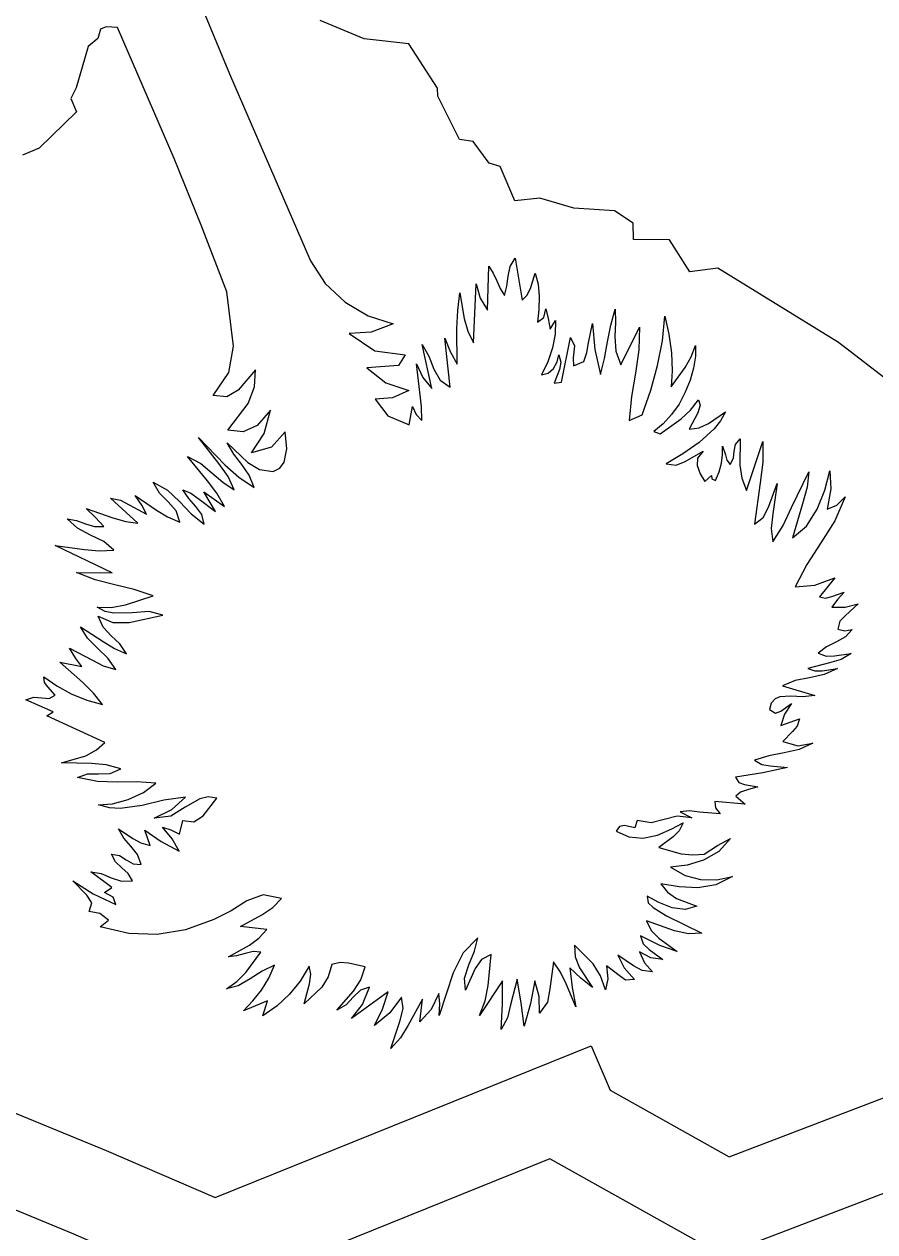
# Model space of a CAD drawing. Extents: x 1581789 to 1622364, y 1043167 to 1103486.
# Drawn here: x 1611262.065 to 1611264.046, y 1092697.257 to 1092700.068 of the extents above; entities that cross this region are included whole.
import ezdxf

# ---------------------------------------------------------------- set-up
doc = ezdxf.new("R2010")
doc.units = 0
doc.layers.add('RD_PD_PatLn2', color=7, linetype='Continuous')

msp = doc.modelspace()

# ---------------------------------------------------------------- linework, layer by layer
at = {"layer": 'RD_PD_PatLn2'}
for p, q in [((1611262.8564, 1092700.0346), (1611262.7542, 1092700.0766)), ((1611262.2429, 1092700.0569), (1611262.2365, 1092700.0353)), ((1611262.2561, 1092700.0625), (1611262.2429, 1092700.0569)), ((1611262.2826, 1092700.0607), (1611262.2561, 1092700.0625)), ((1611262.2365, 1092700.0353), (1611262.2138, 1092700.0163)), ((1611262.9603, 1092700.0229), (1611262.8564, 1092700.0346)), ((1611263.0277, 1092699.9194), (1611262.9603, 1092700.0229)), ((1611262.2138, 1092700.0163), (1611262.1857, 1092699.9204)), ((1611262.1857, 1092699.9204), (1611262.1739, 1092699.8954)), ((1611263.0283, 1092699.9011), (1611263.0277, 1092699.9194)), ((1611262.1739, 1092699.8954), (1611262.187, 1092699.8644)), ((1611263.0784, 1092699.8), (1611263.0283, 1092699.9011)), ((1611262.187, 1092699.8644), (1611262.1001, 1092699.7801)), ((1611263.1107, 1092699.7956), (1611263.0784, 1092699.8)), ((1611263.148, 1092699.7445), (1611263.1107, 1092699.7956)), ((1611262.1001, 1092699.7801), (1611262.0608, 1092699.7634)), ((1611263.1735, 1092699.7372), (1611263.148, 1092699.7445)), ((1611263.2074, 1092699.6574), (1611263.1735, 1092699.7372)), ((1611263.266, 1092699.6635), (1611263.2074, 1092699.6574)), ((1611263.3447, 1092699.6404), (1611263.266, 1092699.6635)), ((1611263.4397, 1092699.634), (1611263.3447, 1092699.6404)), ((1611263.4829, 1092699.6049), (1611263.4397, 1092699.634)), ((1611263.4835, 1092699.5675), (1611263.4829, 1092699.6049)), ((1611263.5678, 1092699.566), (1611263.4835, 1092699.5675)), ((1611263.615, 1092699.4916), (1611263.5678, 1092699.566)), ((1611263.2085, 1092699.5235), (1611263.2242, 1092699.4259)), ((1611263.68, 1092699.5007), (1611263.615, 1092699.4916)), ((1611263.9607, 1092699.3273), (1611263.68, 1092699.5007)), ((1611263.1108, 1092699.3263), (1611263.1176, 1092699.4639)), ((1611263.2895, 1092699.3584), (1611263.3018, 1092699.3788)), ((1611263.4546, 1092699.2757), (1611263.4974, 1092699.3634)), ((1611263.0565, 1092699.2232), (1611263.0441, 1092699.3375)), ((1611263.3162, 1092699.235), (1611263.3368, 1092699.339)), ((1611264.0857, 1092699.2308), (1611263.9607, 1092699.3273)), ((1611262.9617, 1092699.1359), (1611262.9693, 1092699.1786)), ((1611263.4735, 1092699.1461), (1611263.5041, 1092699.1591)), ((1611263.531, 1092699.1205), (1611263.5457, 1092699.1148)), ((1611262.6769, 1092699.0801), (1611262.6723, 1092699.1191)), ((1611263.7471, 1092698.9827), (1611263.7848, 1092699.0968)), ((1611263.6502, 1092699.0035), (1611263.6656, 1092699.0176)), ((1611262.5105, 1092698.9338), (1611262.4833, 1092698.9799)), ((1611262.3299, 1092698.9071), (1611262.266, 1092698.9647)), ((1611262.2702, 1092698.7909), (1611262.1368, 1092698.8552)), ((1611263.9528, 1092698.7796), (1611263.9168, 1092698.7357)), ((1611262.148, 1092698.5833), (1611262.1992, 1092698.5735)), ((1611263.831, 1092698.5283), (1611263.9059, 1092698.5055)), ((1611262.1322, 1092698.4679), (1611262.069, 1092698.4954)), ((1611262.118, 1092698.4586), (1611262.1322, 1092698.4679)), ((1611262.253, 1092698.3964), (1611262.118, 1092698.4586)), ((1611263.8266, 1092698.4356), (1611263.87, 1092698.4511)), ((1611263.722, 1092698.2717), (1611263.7439, 1092698.2524)), ((1611262.4269, 1092698.1831), (1611262.4347, 1092698.215)), ((1611263.4922, 1092698.215), (1611263.4872, 1092698.1977)), ((1611263.5731, 1092698.195), (1611263.599, 1092698.209)), ((1611262.2694, 1092698.0586), (1611262.2204, 1092698.0954)), ((1611262.6303, 1092697.9609), (1611262.5683, 1092697.9679)), ((1611263.5607, 1092697.9931), (1611263.6428, 1092697.9523)), ((1611263.7067, 1092697.4319), (1611264.8146, 1092697.8553)), ((1611261.3564, 1092697.8173), (1611262.2559, 1092697.4463)), ((1611262.9127, 1092697.8161), (1611262.8271, 1092697.7541)), ((1611262.6312, 1092697.7951), (1611262.5759, 1092697.7716)), ((1611262.5095, 1092697.3371), (1611263.3853, 1092697.6905)), ((1611263.3853, 1092697.6905), (1611263.4294, 1092697.5868)), ((1611263.4294, 1092697.5868), (1611263.7067, 1092697.4319)), ((1611262.2559, 1092697.4463), (1611262.5095, 1092697.3371))]:
    msp.add_line(p, q, dxfattribs=at)
for points in [[(1611270.1643, 1092701.1973), (1611264.9293, 1092698.9712), (1611264.9553, 1092698.9398), (1611265.1501, 1092698.974), (1611265.2339, 1092698.8977), (1611265.3238, 1092698.8993), (1611265.4489, 1092698.8612), (1611265.5861, 1092698.6721), (1611265.4459, 1092698.186), (1611265.0108, 1092697.7839), (1611264.9854, 1092697.6978), (1611263.6899, 1092697.2027), (1611263.2887, 1092697.4268), (1611262.5066, 1092697.111), (1611262.1749, 1092697.2544), (1611261.5208, 1092697.5239), (1611255.9837, 1092695.1727)], [(1611262.3612, 1092700.3914), (1611262.5434, 1092699.9531), (1611262.7315, 1092699.5177), (1611262.7657, 1092699.4645), (1611262.812, 1092699.4211), (1611262.8662, 1092699.3898), (1611262.9238, 1092699.3711), (1611262.8732, 1092699.3511), (1611262.8214, 1092699.3487), (1611262.8813, 1092699.3082), (1611262.9518, 1092699.2983), (1611262.9365, 1092699.2737), (1611262.8631, 1092699.2683), (1611262.9072, 1092699.2337), (1611262.961, 1092699.216), (1611262.9227, 1092699.1987), (1611262.8819, 1092699.1958), (1611262.9116, 1092699.1567), (1611262.9617, 1092699.1359)], [(1611262.6723, 1092699.1191), (1611262.6405, 1092699.0839), (1611262.5946, 1092699.0709), (1611262.6235, 1092699.1154), (1611262.6388, 1092699.1697), (1611262.6073, 1092699.1339), (1611262.5747, 1092699.1194), (1611262.5391, 1092699.1231), (1611262.5865, 1092699.1855), (1611262.6011, 1092699.2244), (1611262.6036, 1092699.2638), (1611262.5632, 1092699.2166), (1611262.5369, 1092699.2007), (1611262.5049, 1092699.2038), (1611262.5418, 1092699.2575), (1611262.5526, 1092699.3189), (1611262.5369, 1092699.4455), (1611262.4771, 1092699.6008), (1611262.4144, 1092699.7553), (1611262.2826, 1092700.0607)], [(1611263.1176, 1092699.4639), (1611263.1269, 1092699.4309), (1611263.1438, 1092699.4023), (1611263.1469, 1092699.505), (1611263.1569, 1092699.489), (1611263.1652, 1092699.4711), (1611263.1732, 1092699.4532), (1611263.1833, 1092699.4371), (1611263.1891, 1092699.4584), (1611263.1919, 1092699.4817), (1611263.1968, 1092699.5041), (1611263.2085, 1092699.5235)], [(1611263.2242, 1092699.4259), (1611263.2357, 1092699.4366), (1611263.2439, 1092699.4531), (1611263.255, 1092699.489), (1611263.262, 1092699.4633), (1611263.2644, 1092699.4346), (1611263.2631, 1092699.4044), (1611263.2599, 1092699.3744), (1611263.2746, 1092699.3858), (1611263.2799, 1092699.4057), (1611263.2852, 1092699.383), (1611263.2895, 1092699.3584)], [(1611263.0441, 1092699.3375), (1611263.0571, 1092699.3061), (1611263.0728, 1092699.2769), (1611263.0724, 1092699.3596), (1611263.0746, 1092699.4015), (1611263.0794, 1092699.443), (1611263.0894, 1092699.3835), (1611263.098, 1092699.3539), (1611263.1108, 1092699.3263)], [(1611263.3368, 1092699.339), (1611263.3465, 1092699.3196), (1611263.343, 1092699.2913), (1611263.3444, 1092699.2727), (1611263.3683, 1092699.2829), (1611263.3753, 1092699.3039), (1611263.3791, 1092699.3265), (1611263.3882, 1092699.3717), (1611263.3936, 1092699.311), (1611263.4069, 1092699.2525), (1611263.4159, 1092699.29), (1611263.4231, 1092699.3286), (1611263.4309, 1092699.3674), (1611263.4408, 1092699.4046), (1611263.4421, 1092699.3743), (1611263.4406, 1092699.3411), (1611263.4424, 1092699.3071), (1611263.4546, 1092699.2757)], [(1611263.3018, 1092699.3788), (1611263.3016, 1092699.3469), (1611263.295, 1092699.3147), (1611263.284, 1092699.2826), (1611263.2696, 1092699.2518), (1611263.2852, 1092699.2559), (1611263.2974, 1092699.2672), (1611263.3057, 1092699.2827), (1611263.31, 1092699.299), (1611263.3145, 1092699.2817), (1611263.3112, 1092699.2647), (1611263.2991, 1092699.2325), (1611263.3162, 1092699.235)], [(1611263.5041, 1092699.1591), (1611263.5238, 1092699.2167), (1611263.5398, 1092699.2738), (1611263.5513, 1092699.3312), (1611263.5566, 1092699.3885), (1611263.5661, 1092699.3466), (1611263.5719, 1092699.3031), (1611263.5738, 1092699.2611), (1611263.5717, 1092699.2244), (1611263.6039, 1092699.2695), (1611263.6178, 1092699.2939), (1611263.6278, 1092699.3206), (1611263.6278, 1092699.2952), (1611263.6235, 1092699.2677), (1611263.6156, 1092699.2394), (1611263.6043, 1092699.2114), (1611263.5898, 1092699.1842), (1611263.5724, 1092699.1595), (1611263.5529, 1092699.1381), (1611263.531, 1092699.1205)], [(1611263.4974, 1092699.3634), (1611263.4964, 1092699.3104), (1611263.4887, 1092699.2561), (1611263.4793, 1092699.2014), (1611263.4735, 1092699.1461)], [(1611262.9693, 1092699.1786), (1611262.9778, 1092699.1594), (1611262.991, 1092699.1455), (1611262.9899, 1092699.1787), (1611262.9861, 1092699.2115), (1611262.9786, 1092699.2778), (1611262.9936, 1092699.2458), (1611263.0139, 1092699.2204), (1611262.9914, 1092699.3227), (1611263.0069, 1092699.2956), (1611263.0189, 1092699.2656), (1611263.0336, 1092699.2396), (1611263.0565, 1092699.2232)], [(1611263.5457, 1092699.1148), (1611263.5951, 1092699.1496), (1611263.6165, 1092699.1699), (1611263.6347, 1092699.1936), (1611263.6392, 1092699.1813), (1611263.6334, 1092699.1633), (1611263.6136, 1092699.1256), (1611263.6364, 1092699.1291), (1611263.6585, 1092699.1385), (1611263.6978, 1092699.166), (1611263.6861, 1092699.1451), (1611263.6715, 1092699.1266), (1611263.6368, 1092699.0948), (1611263.5984, 1092699.0684), (1611263.5601, 1092699.0452), (1611263.583, 1092699.0416), (1611263.6043, 1092699.0503), (1611263.646, 1092699.0741), (1611263.633, 1092699.0585), (1611263.6322, 1092699.0408), (1611263.6391, 1092699.022), (1611263.6502, 1092699.0035)], [(1611262.4833, 1092698.9799), (1611262.5312, 1092698.9455), (1611262.5137, 1092698.9765), (1611262.4918, 1092699.0052), (1611262.4456, 1092699.062), (1611262.4761, 1092699.0456), (1611262.5022, 1092699.0241), (1611262.5274, 1092699.0022), (1611262.5542, 1092698.9843), (1611262.5396, 1092699.0153), (1611262.518, 1092699.0457), (1611262.4707, 1092699.106), (1611262.532, 1092699.0426), (1611262.5646, 1092699.0136), (1611262.6003, 1092698.9901), (1611262.5889, 1092699.0186), (1611262.5719, 1092699.0432), (1611262.5534, 1092699.0672), (1611262.5379, 1092699.0936), (1611262.5854, 1092699.0482), (1611262.6127, 1092699.0316), (1611262.645, 1092699.0272), (1611262.6603, 1092699.0347), (1611262.67, 1092699.0486), (1611262.6769, 1092699.0801)], [(1611263.6656, 1092699.0176), (1611263.6665, 1092699.0104), (1611263.6748, 1092699.0063), (1611263.6833, 1092699.0262), (1611263.6886, 1092699.0462), (1611263.6913, 1092699.0662), (1611263.6909, 1092699.086), (1611263.6979, 1092699.0661), (1611263.701, 1092699.0537), (1611263.7089, 1092699.0436), (1611263.7169, 1092699.0579), (1611263.7184, 1092699.0741), (1611263.721, 1092699.0901), (1611263.732, 1092699.1034), (1611263.7315, 1092699.0416), (1611263.736, 1092699.0113), (1611263.7471, 1092698.9827)], [(1611263.7848, 1092699.0968), (1611263.7846, 1092699.0486), (1611263.779, 1092699.0006), (1611263.7652, 1092698.9042), (1611263.7856, 1092698.9201), (1611263.7978, 1092698.9441), (1611263.8186, 1092698.9993), (1611263.8078, 1092698.9284), (1611263.8046, 1092698.8941), (1611263.8082, 1092698.8634), (1611263.8322, 1092698.9015), (1611263.8519, 1092698.9432), (1611263.892, 1092699.0261), (1611263.8883, 1092698.9905), (1611263.8771, 1092698.9521), (1611263.8543, 1092698.8725), (1611263.8868, 1092698.9001), (1611263.9114, 1092698.9395), (1611263.9291, 1092698.9839), (1611263.9408, 1092699.0287), (1611263.9433, 1092698.9871), (1611263.9348, 1092698.9397), (1611263.9575, 1092698.9485), (1611263.9769, 1092698.9684), (1611263.9527, 1092698.9121), (1611263.9202, 1092698.8607), (1611263.8871, 1092698.8107), (1611263.8604, 1092698.7585), (1611263.9056, 1092698.7628), (1611263.9528, 1092698.7796)], [(1611262.266, 1092698.9647), (1611262.2893, 1092698.9601), (1611262.3098, 1092698.9493), (1611262.3498, 1092698.9275), (1611262.3386, 1092698.9488), (1611262.3237, 1092698.9711), (1611262.3731, 1092698.9367), (1611262.399, 1092698.9216), (1611262.4272, 1092698.909), (1611262.419, 1092698.9352), (1611262.4003, 1092698.9562), (1611262.3799, 1092698.9769), (1611262.3652, 1092699.0021), (1611262.3989, 1092698.9835), (1611262.4268, 1092698.9569), (1611262.4536, 1092698.9288), (1611262.4839, 1092698.9044), (1611262.4787, 1092698.9268), (1611262.4648, 1092698.9459), (1611262.448, 1092698.9641), (1611262.4345, 1092698.9848), (1611262.4531, 1092698.9768), (1611262.4722, 1092698.9625), (1611262.5105, 1092698.9338)], [(1611262.1368, 1092698.8552), (1611262.2054, 1092698.8455), (1611262.2394, 1092698.8422), (1611262.2735, 1092698.8437), (1611262.2504, 1092698.864), (1611262.2197, 1092698.8792), (1611262.189, 1092698.8951), (1611262.1652, 1092698.9172), (1611262.1869, 1092698.913), (1611262.2076, 1092698.9052), (1611262.2284, 1092698.8988), (1611262.2501, 1092698.8989), (1611262.2314, 1092698.92), (1611262.2095, 1092698.9407), (1611262.2714, 1092698.9196), (1611262.3016, 1092698.9107), (1611262.3299, 1092698.9071)], [(1611262.1992, 1092698.5735), (1611262.185, 1092698.5917), (1611262.1705, 1092698.6156), (1611262.2226, 1092698.5885), (1611262.249, 1092698.5747), (1611262.2781, 1092698.5661), (1611262.2597, 1092698.5923), (1611262.2356, 1092698.6157), (1611262.2121, 1092698.6395), (1611262.1963, 1092698.6657), (1611262.2491, 1092698.6316), (1611262.2756, 1092698.6153), (1611262.3032, 1092698.6024), (1611262.2879, 1092698.6256), (1611262.2677, 1092698.6442), (1611262.2489, 1092698.6645), (1611262.2371, 1092698.6906), (1611262.2711, 1092698.6754), (1611262.3094, 1092698.6757), (1611262.3876, 1092698.6926), (1611262.3558, 1092698.7012), (1611262.3161, 1092698.6981), (1611262.2738, 1092698.6972), (1611262.2536, 1092698.7013), (1611262.2346, 1092698.7109), (1611262.2679, 1092698.7102), (1611262.3013, 1092698.7168), (1611262.3653, 1092698.7375), (1611262.3213, 1092698.7525), (1611262.276, 1092698.7636), (1611262.2306, 1092698.7751), (1611262.1865, 1092698.7919), (1611262.2702, 1092698.7909)], [(1611263.9168, 1092698.7357), (1611263.931, 1092698.732), (1611263.9455, 1092698.7363), (1611263.9745, 1092698.7465), (1611263.9585, 1092698.7295), (1611263.9453, 1092698.7112), (1611263.9763, 1092698.7114), (1611264.007, 1092698.7193), (1611263.9772, 1092698.6922), (1611263.9639, 1092698.6786), (1611263.9597, 1092698.6601), (1611263.9755, 1092698.6563), (1611263.9931, 1092698.6591), (1611263.9777, 1092698.6424), (1611263.9563, 1092698.6308), (1611263.9333, 1092698.6192), (1611263.9135, 1092698.6043), (1611263.9321, 1092698.5973), (1611263.9517, 1092698.5981), (1611263.9909, 1092698.6038), (1611263.967, 1092698.5893), (1611263.9404, 1092698.582), (1611263.8896, 1092698.5685), (1611263.9057, 1092698.563), (1611263.9229, 1092698.5634), (1611263.959, 1092698.5689), (1611263.9276, 1092698.5542), (1611263.8934, 1092698.5469), (1611263.8598, 1092698.5406), (1611263.831, 1092698.5283)], [(1611262.069, 1092698.4954), (1611262.0871, 1092698.5016), (1611262.1062, 1092698.5), (1611262.1235, 1092698.4986), (1611262.1369, 1092698.5061), (1611262.1201, 1092698.5261), (1611262.1123, 1092698.5359), (1611262.1109, 1092698.5494), (1611262.141, 1092698.5281), (1611262.1746, 1092698.5095), (1611262.2106, 1092698.4947), (1611262.2473, 1092698.4849), (1611262.2267, 1092698.5113), (1611262.2015, 1092698.5357), (1611262.148, 1092698.5833)], [(1611263.9059, 1092698.5055), (1611263.8782, 1092698.5024), (1611263.8498, 1092698.5045), (1611263.8242, 1092698.5026), (1611263.8133, 1092698.4976), (1611263.8043, 1092698.488), (1611263.8002, 1092698.4729), (1611263.8146, 1092698.4645), (1611263.8265, 1092698.4689), (1611263.8514, 1092698.4871), (1611263.8351, 1092698.4624), (1611263.8266, 1092698.4356)], [(1611263.87, 1092698.4511), (1611263.8646, 1092698.434), (1611263.8537, 1092698.4221), (1611263.8317, 1092698.3987), (1611263.8664, 1092698.3887), (1611263.9011, 1092698.3948), (1611263.8696, 1092698.3803), (1611263.8347, 1092698.372), (1611263.7988, 1092698.3655), (1611263.7654, 1092698.3553), (1611263.7823, 1092698.3454), (1611263.8019, 1092698.3418), (1611263.8423, 1092698.338), (1611263.7852, 1092698.3257), (1611263.7216, 1092698.3153), (1611263.7287, 1092698.3028), (1611263.7422, 1092698.2983), (1611263.7732, 1092698.2934), (1611263.7492, 1092698.2861), (1611263.7329, 1092698.281), (1611263.722, 1092698.2717)], [(1611262.4347, 1092698.215), (1611262.4604, 1092698.2118), (1611262.4814, 1092698.2254), (1611262.5138, 1092698.2667), (1611262.4931, 1092698.2695), (1611262.4743, 1092698.2651), (1611262.4402, 1092698.2456), (1611262.4063, 1092698.2247), (1611262.3675, 1092698.2198), (1611262.4085, 1092698.2401), (1611262.4405, 1092698.2689), (1611262.3898, 1092698.2619), (1611262.3395, 1092698.2499), (1611262.2886, 1092698.2428), (1611262.2633, 1092698.2444), (1611262.2377, 1092698.2509), (1611262.2703, 1092698.2535), (1611262.307, 1092698.2633), (1611262.3425, 1092698.2795), (1611262.3719, 1092698.3017), (1611262.3266, 1092698.3049), (1611262.2813, 1092698.3042), (1611262.2354, 1092698.3057), (1611262.1894, 1092698.3151), (1611262.2122, 1092698.3237), (1611262.2383, 1092698.3236), (1611262.2654, 1092698.3238), (1611262.2897, 1092698.3349), (1611262.256, 1092698.3441), (1611262.2219, 1092698.347), (1611262.1521, 1092698.3493), (1611262.2087, 1092698.3653), (1611262.2336, 1092698.3791), (1611262.253, 1092698.3964)], [(1611263.7439, 1092698.2524), (1611263.6732, 1092698.2586), (1611263.6743, 1092698.2442), (1611263.6852, 1092698.2303), (1611263.6372, 1092698.2342), (1611263.6138, 1092698.2373), (1611263.5924, 1092698.2348), (1611263.6198, 1092698.2207), (1611263.5857, 1092698.225), (1611263.555, 1092698.2171), (1611263.525, 1092698.2094), (1611263.4922, 1092698.215)], [(1611262.2204, 1092698.0954), (1611262.2439, 1092698.0913), (1611262.2676, 1092698.0814), (1611262.2916, 1092698.0735), (1611262.3173, 1092698.0746), (1611262.3074, 1092698.0911), (1611262.2927, 1092698.1044), (1611262.2779, 1092698.1187), (1611262.2681, 1092698.1367), (1611262.2867, 1092698.133), (1611262.3028, 1092698.1232), (1611262.3187, 1092698.114), (1611262.3376, 1092698.1119), (1611262.3288, 1092698.1353), (1611262.3137, 1092698.1546), (1611262.2974, 1092698.1734), (1611262.2843, 1092698.195), (1611262.3178, 1092698.173), (1611262.3368, 1092698.1626), (1611262.3581, 1092698.1568), (1611262.3458, 1092698.1925), (1611262.3842, 1092698.166), (1611262.4258, 1092698.1431), (1611262.4098, 1092698.1722), (1611262.3867, 1092698.1993), (1611262.4066, 1092698.1933), (1611262.4269, 1092698.1831)], [(1611263.4872, 1092698.1977), (1611263.4626, 1092698.2028), (1611263.4511, 1092698.2008), (1611263.4437, 1092698.1901), (1611263.4728, 1092698.1763), (1611263.5057, 1092698.1737), (1611263.5399, 1092698.1802), (1611263.5731, 1092698.195)], [(1611263.599, 1092698.209), (1611263.59, 1092698.1903), (1611263.576, 1092698.1763), (1611263.5429, 1092698.1518), (1611263.595, 1092698.1374), (1611263.6219, 1092698.1346), (1611263.6481, 1092698.136), (1611263.6793, 1092698.1565), (1611263.7097, 1092698.1726), (1611263.6824, 1092698.1422), (1611263.647, 1092698.1225), (1611263.6083, 1092698.1111), (1611263.5699, 1092698.1061), (1611263.6038, 1092698.0868), (1611263.6401, 1092698.0772), (1611263.6774, 1092698.0764), (1611263.714, 1092698.084), (1611263.6755, 1092698.0647), (1611263.6334, 1092698.0581), (1611263.5901, 1092698.0603), (1611263.5472, 1092698.0674), (1611263.5631, 1092698.0481), (1611263.5835, 1092698.0332), (1611263.6312, 1092698.0155), (1611263.6043, 1092698.0073), (1611263.5736, 1092698.0113), (1611263.543, 1092698.0236), (1611263.5156, 1092698.0388), (1611263.5178, 1092698.0234), (1611263.5296, 1092698.0125), (1611263.5607, 1092697.9931)], [(1611262.5683, 1092697.9679), (1611262.6183, 1092697.995), (1611262.644, 1092698.012), (1611262.6645, 1092698.033), (1611262.6216, 1092698.042), (1611262.5837, 1092698.028), (1611262.5468, 1092698.0048), (1611262.5067, 1092697.9841), (1611262.441, 1092697.9598), (1611262.3749, 1092697.9492), (1611262.3086, 1092697.9518), (1611262.242, 1092697.967), (1611262.2611, 1092697.9827), (1611262.2413, 1092697.9985), (1611262.216, 1092698.0026), (1611262.2222, 1092698.023), (1611262.211, 1092698.0407), (1611262.1779, 1092698.0745), (1611262.2257, 1092698.0437), (1611262.2787, 1092698.0188), (1611262.2721, 1092698.0359), (1611262.2519, 1092698.0469), (1611262.2694, 1092698.0586)], [(1611263.6428, 1092697.9523), (1611263.6114, 1092697.9505), (1611263.5791, 1092697.9582), (1611263.5141, 1092697.9809), (1611263.5248, 1092697.9583), (1611263.5431, 1092697.9407), (1611263.5852, 1092697.9098), (1611263.5452, 1092697.9239), (1611263.5003, 1092697.9461), (1611263.5063, 1092697.9277), (1611263.5202, 1092697.9144), (1611263.5521, 1092697.8913), (1611263.5244, 1092697.8952), (1611263.4979, 1092697.9089), (1611263.5095, 1092697.8834), (1611263.5281, 1092697.8627), (1611263.5042, 1092697.8652), (1611263.4841, 1092697.8766), (1611263.447, 1092697.901), (1611263.4617, 1092697.8714), (1611263.4857, 1092697.8447), (1611263.4652, 1092697.8428), (1611263.4501, 1092697.8535), (1611263.4209, 1092697.8762), (1611263.4242, 1092697.8464), (1611263.4187, 1092697.8209), (1611263.4068, 1092697.8532), (1611263.3896, 1092697.881), (1611263.346, 1092697.9248), (1611263.3477, 1092697.8976), (1611263.3582, 1092697.872), (1611263.3879, 1092697.826), (1611263.3609, 1092697.8478), (1611263.3352, 1092697.8717), (1611263.3408, 1092697.8262), (1611263.3494, 1092697.781), (1611263.3271, 1092697.8345), (1611263.314, 1092697.8619), (1611263.2974, 1092697.8857)], [(1611262.5759, 1092697.7716), (1611262.5977, 1092697.7946), (1611262.6176, 1092697.8201), (1611262.6344, 1092697.8479), (1611262.6475, 1092697.8777), (1611262.6193, 1092697.8639), (1611262.5915, 1092697.8459), (1611262.5634, 1092697.83), (1611262.5361, 1092697.8228), (1611262.5602, 1092697.8403), (1611262.581, 1092697.8611), (1611262.6164, 1092697.9083), (1611262.5981, 1092697.9096), (1611262.5793, 1092697.9052), (1611262.5597, 1092697.8994), (1611262.5407, 1092697.8972), (1611262.5896, 1092697.9245), (1611262.6116, 1092697.941), (1611262.6303, 1092697.9609)], [(1611263.2974, 1092697.8857), (1611263.2893, 1092697.8229), (1611263.2833, 1092697.7917), (1611263.2652, 1092697.7663), (1611263.2642, 1092697.8053), (1611263.2542, 1092697.8416), (1611263.244, 1092697.7888), (1611263.2295, 1092697.7359), (1611263.2218, 1092697.7899), (1611263.2131, 1092697.8455), (1611263.1971, 1092697.7859), (1611263.1901, 1092697.7554), (1611263.1753, 1092697.7281), (1611263.1789, 1092697.7868), (1611263.1786, 1092697.8414), (1611263.1251, 1092697.7611), (1611263.1384, 1092697.7953), (1611263.1454, 1092697.8309), (1611263.1524, 1092697.9031), (1611263.1302, 1092697.8914), (1611263.1154, 1092697.87), (1611263.0924, 1092697.82), (1611263.0901, 1092697.8476), (1611263.1002, 1092697.8784), (1611263.1139, 1092697.9102), (1611263.121, 1092697.9412), (1611263.0872, 1092697.9065), (1611263.0637, 1092697.8603), (1611263.0314, 1092697.7608), (1611263.0325, 1092697.788), (1611263.0307, 1092697.8119), (1611263.0123, 1092697.7751), (1611262.9861, 1092697.7463), (1611262.9925, 1092697.7986), (1611262.9588, 1092697.7383), (1611262.9414, 1092697.7084), (1611262.9187, 1092697.6843), (1611262.94, 1092697.7466), (1611262.9474, 1092697.7769), (1611262.9437, 1092697.8036), (1611262.9163, 1092697.7666), (1611262.8808, 1092697.7377), (1611262.8992, 1092697.7753), (1611262.9127, 1092697.8161)], [(1611262.8271, 1092697.7541), (1611262.853, 1092697.7861), (1611262.8688, 1092697.8264), (1611262.8478, 1092697.8197), (1611262.8311, 1092697.8035), (1611262.8144, 1092697.7856), (1611262.7933, 1092697.773), (1611262.832, 1092697.8177), (1611262.8487, 1092697.844), (1611262.8592, 1092697.8738), (1611262.82, 1092697.8825), (1611262.8007, 1092697.8844), (1611262.781, 1092697.8797), (1611262.7726, 1092697.8508), (1611262.7578, 1092697.8268), (1611262.7172, 1092697.7878), (1611262.7291, 1092697.8348), (1611262.7323, 1092697.8572), (1611262.7285, 1092697.8755), (1611262.7076, 1092697.8409), (1611262.6827, 1092697.8101), (1611262.6537, 1092697.7829), (1611262.6203, 1092697.76), (1611262.6312, 1092697.7951)]]:
    msp.add_lwpolyline(points, dxfattribs=at)

doc.saveas('drawing.dxf')
